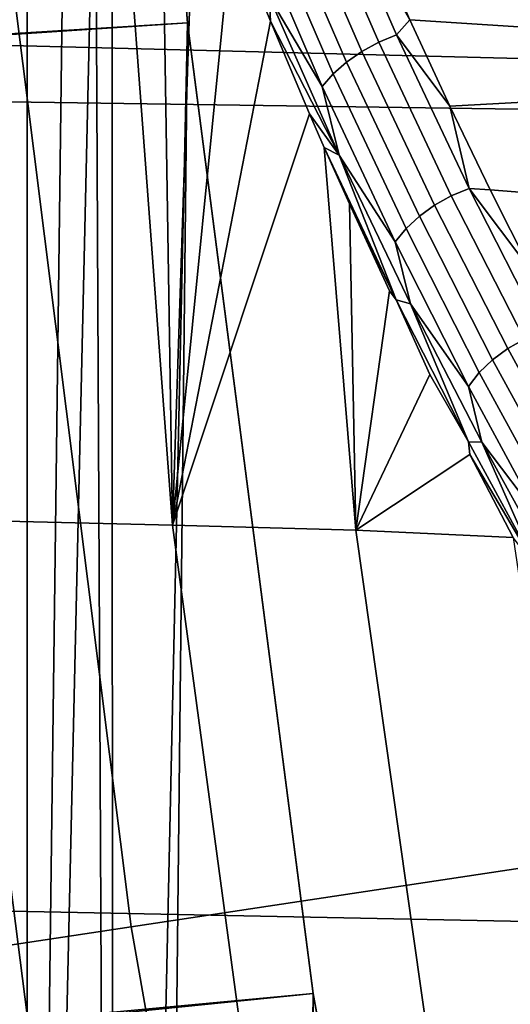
# Model space of a CAD drawing. Header units: metres. Extents: x -248 to 28, y -28 to 28.
# Tile 297 of 507: x -25.939 to -25.272, y -3.992 to -2.653. Entities that reach past the tile are written whole.
import ezdxf

# ---------------------------------------------------------------- set-up
doc = ezdxf.new("R2010")
doc.units = ezdxf.units.M
doc.layers.add('solid_10_061_053_XXX', color=7, linetype='CONTINUOUS')

msp = doc.modelspace()

# ---------------------------------------------------------------- linework, layer by layer
at = {"layer": 'solid_10_061_053_XXX'}
for points in [[(-25.847754, 0, 118), (-25.958496, 6.783886, 118), (-25.958523, -6.783794, 118), (-25.81197, -7.270962, 118)], [(-25.928814, 6.37072, 25), (-25.928814, -6.37072, 25), (-26.082338, -5.709965, 25)], [(-26.082338, 5.709965, 25), (-25.928814, 6.37072, 25), (-26.082338, -5.709965, 25)], [(-25.928814, 6.37072, 25), (-25.847794, 0, 25), (-25.847754, 0, 25), (-25.928814, -6.37072, 25)], [(26.364359, -2.677795, -9.8), (-26.466129, -1.339522, -9.8), (-26.5, 0, -9.8), (26.466131, -1.339472, -9.8)], [(-25.847754, 0, 25), (-25.813505, -1.33007, 25), (-25.928814, -6.37072, 25)], [(-25.813505, -1.33007, 118), (-25.847754, 0, 118), (-25.81197, -7.270962, 118)], [(-27.058289, -2.746946, 118.5), (-27.162636, -1.373994, 118.5), (-25.813482, -1.330576, 118.5), (-25.710758, -2.657669, 118.5)], [(-25.813482, -1.330576, 24.5), (-26.865471, -1.362581, 24.5), (-26.761873, -2.722493, 24.5), (-25.710758, -2.657663, 24.5)], [(-25.710732, -2.657897, 25), (-25.758411, -7.028092, 25), (-25.928814, -6.37072, 25), (-25.813505, -1.33007, 25)], [(-25.710732, -2.657897, 25), (-25.813505, -1.33007, 25), (-25.813482, -1.330576, 24.5), (-25.710758, -2.657663, 24.5)], [(-25.710732, -2.657897, 118), (-25.813505, -1.33007, 118), (-25.81197, -7.270962, 118)], [(-25.710758, -2.657669, 118.5), (-25.813482, -1.330576, 118.5), (-25.813505, -1.33007, 118), (-25.710732, -2.657897, 118)], [(26.194759, -4.010514, -9.8), (-26.364351, -2.677873, -9.8), (-26.466129, -1.339522, -9.8), (26.364359, -2.677795, -9.8)], [(-24.377281, -2.78768, 165.337845), (-24.355576, -1.67444, 165.424957), (-31.773489, -1.610292, 167.283264), (-31.793186, -2.681252, 167.204071)], [(-26.014814, -3.333782, 154.587143), (-26.105846, -2.007557, 154.509521), (-25.830181, -2.012084, 153.95845), (-25.731077, -3.340448, 154.03299)], [(-25.748339, -2.259812, 153.821594), (-25.731077, -3.340448, 154.03299), (-25.830181, -2.012084, 153.95845)], [(-25.748339, -2.259812, 153.821594), (-25.69994, -2.394214, 153.738068), (-25.731077, -3.340448, 154.03299)], [(-25.692301, -2.392467, 153.722031), (-25.649677, -2.526123, 153.649124), (-25.731077, -3.340448, 154.03299), (-25.69994, -2.394214, 153.738068)], [(-25.547106, -2.461821, 153.567993), (-25.450567, -2.684003, 153.393402), (-25.473377, -2.696409, 153.396255), (-25.570013, -2.473781, 153.571808)], [(-25.522877, -2.452059, 153.567932), (-25.42643, -2.674036, 153.39415), (-25.450567, -2.684003, 153.393402), (-25.547106, -2.461821, 153.567993)], [(-25.408129, -2.653281, 153.409683), (-25.42643, -2.674036, 153.39415), (-25.522877, -2.452059, 153.567932)], [(-25.461382, -2.532289, 153.506287), (-25.408129, -2.653281, 153.409683), (-25.522877, -2.452059, 153.567932)], [(-24.403038, -2.463043, 153.605179), (-24.394039, -2.718803, 153.396561), (-25.408129, -2.653281, 153.409683), (-25.461382, -2.532289, 153.506287)], [(-25.570013, -2.473781, 153.571808), (-25.473377, -2.696409, 153.396255), (-25.494171, -2.710876, 153.402634), (-25.590902, -2.487575, 153.579269)], [(-25.590902, -2.487575, 153.579269), (-25.494171, -2.710876, 153.402634), (-25.512316, -2.726967, 153.412323), (-25.609142, -2.502785, 153.590134)], [(-25.609142, -2.502785, 153.590134), (-25.512316, -2.726967, 153.412323), (-25.527264, -2.744192, 153.425049), (-25.624178, -2.518949, 153.60408)], [(-25.110611, -3.784816, 137.162735), (-25.268053, -2.52845, 137.162735), (-25.949041, -2.596593, 135.939667), (-25.787355, -3.886818, 135.939667)], [(-25.649677, -2.526123, 153.649124), (-25.597748, -2.655391, 153.554688), (-25.731077, -3.340448, 154.03299)], [(-25.599754, -2.621535, 153.555237), (-25.597748, -2.655391, 153.554688), (-25.649677, -2.526123, 153.649124)], [(-25.624178, -2.518949, 153.60408), (-25.527264, -2.744192, 153.425049), (-25.599754, -2.621535, 153.555237)], [(-25.787355, -3.886818, 135.939667), (-25.949041, -2.596593, 135.939667), (-26.571459, -2.658875, 134.685471), (-26.405895, -3.980048, 134.685471)], [(-25.599754, -2.621535, 153.555237), (-25.504244, -2.837451, 153.374283), (-25.597748, -2.655391, 153.554688)], [(-25.527264, -2.744192, 153.425049), (-25.504244, -2.837451, 153.374283), (-25.599754, -2.621535, 153.555237)], [(-26.884398, -4.114105, 118.5), (-27.058289, -2.746946, 118.5), (-25.710758, -2.657669, 118.5), (-25.539848, -3.977733, 118.5)], [(-25.710758, -2.657663, 24.5), (-26.761873, -2.722493, 24.5), (-26.589502, -4.075323, 24.5), (-25.53985, -3.977724, 24.5)], [(-25.53981, -3.978022, 118), (-25.710732, -2.657897, 118), (-25.81197, -7.270962, 118), (-25.589485, -7.953379, 118)], [(-25.53981, -3.978022, 25), (-25.571297, -7.681052, 25), (-25.758411, -7.028092, 25), (-25.710732, -2.657897, 25)], [(-25.597748, -2.655391, 153.554688), (-25.544588, -2.781295, 153.455139), (-25.731077, -3.340448, 154.03299)], [(-25.53981, -3.978022, 25), (-25.710732, -2.657897, 25), (-25.710758, -2.657663, 24.5), (-25.53985, -3.977724, 24.5)], [(-25.710758, -2.657669, 118.5), (-25.710732, -2.657897, 118), (-25.53981, -3.978022, 118), (-25.539848, -3.977733, 118.5)], [(-25.504244, -2.837451, 153.374283), (-25.544588, -2.781295, 153.455139), (-25.597748, -2.655391, 153.554688)], [(-25.408129, -2.653281, 153.409683), (-25.353754, -2.770948, 153.308121), (-25.42643, -2.674036, 153.39415)], [(-24.394039, -2.718803, 153.396561), (-25.353754, -2.770948, 153.308121), (-25.408129, -2.653281, 153.409683)], [(25.957809, -5.333074, -9.8), (-26.194746, -4.010602, -9.8), (-26.364351, -2.677873, -9.8), (26.194759, -4.010514, -9.8)], [(-25.42643, -2.674036, 153.39415), (-25.327686, -2.882775, 153.205826), (-25.351768, -2.89279, 153.204346), (-25.450567, -2.684003, 153.393402)], [(-25.353754, -2.770948, 153.308121), (-25.327686, -2.882775, 153.205826), (-25.42643, -2.674036, 153.39415)], [(-24.409779, -3.89641, 165.207535), (-24.377281, -2.78768, 165.337845), (-31.793186, -2.681252, 167.204071), (-31.822689, -3.74835, 167.085587)], [(-25.450567, -2.684003, 153.393402), (-25.351768, -2.89279, 153.204346), (-25.374517, -2.905479, 153.206284), (-25.473377, -2.696409, 153.396255)], [(-25.473377, -2.696409, 153.396255), (-25.374517, -2.905479, 153.206284), (-25.395245, -2.920458, 153.211609), (-25.494171, -2.710876, 153.402634)], [(-25.494171, -2.710876, 153.402634), (-25.395245, -2.920458, 153.211609), (-25.413322, -2.937272, 153.220123), (-25.512316, -2.726967, 153.412323)], [(-25.512316, -2.726967, 153.412323), (-25.413322, -2.937272, 153.220123), (-25.428204, -2.955411, 153.231598), (-25.527264, -2.744192, 153.425049)], [(-24.394039, -2.718803, 153.396561), (-24.38418, -2.95693, 153.168045), (-25.298895, -2.884718, 153.201965), (-25.353754, -2.770948, 153.308121)], [(-25.527264, -2.744192, 153.425049), (-25.428204, -2.955411, 153.231598), (-25.504244, -2.837451, 153.374283)], [(-25.353754, -2.770948, 153.308121), (-25.298895, -2.884718, 153.201965), (-25.327686, -2.882775, 153.205826)], [(-25.524609, -2.827099, 153.416916), (-25.481607, -3.347479, 153.462143), (-25.731077, -3.340448, 154.03299), (-25.544588, -2.781295, 153.455139)], [(-25.504244, -2.837451, 153.374283), (-25.524609, -2.827099, 153.416916), (-25.544588, -2.781295, 153.455139)], [(-25.524609, -2.827099, 153.416916), (-25.490438, -2.903691, 153.350494), (-25.481607, -3.347479, 153.462143)], [(-25.42671, -3.034382, 153.220978), (-25.490438, -2.903691, 153.350494), (-25.524609, -2.827099, 153.416916)], [(-25.504244, -2.837451, 153.374283), (-25.42671, -3.034382, 153.220978), (-25.524609, -2.827099, 153.416916)], [(-25.504244, -2.837451, 153.374283), (-25.407223, -3.039731, 153.179794), (-25.42671, -3.034382, 153.220978)], [(-25.428204, -2.955411, 153.231598), (-25.407223, -3.039731, 153.179794), (-25.504244, -2.837451, 153.374283)], [(-25.327686, -2.882775, 153.205826), (-25.228205, -3.077687, 153.003571), (-25.252272, -3.087612, 153.001434), (-25.351768, -2.89279, 153.204346)], [(-25.243721, -2.994323, 153.091476), (-25.228205, -3.077687, 153.003571), (-25.327686, -2.882775, 153.205826)], [(-25.298895, -2.884718, 153.201965), (-25.243721, -2.994323, 153.091476), (-25.327686, -2.882775, 153.205826)], [(-24.38418, -2.95693, 153.168045), (-25.243721, -2.994323, 153.091476), (-25.298895, -2.884718, 153.201965)], [(-25.490438, -2.903691, 153.350494), (-25.435812, -3.021841, 153.241302), (-25.481607, -3.347479, 153.462143)], [(-25.42671, -3.034382, 153.220978), (-25.435812, -3.021841, 153.241302), (-25.490438, -2.903691, 153.350494)], [(-25.374517, -2.905479, 153.206284), (-25.274998, -3.10044, 153.002518), (-25.295694, -3.115782, 153.006821), (-25.395245, -2.920458, 153.211609)], [(-25.351768, -2.89279, 153.204346), (-25.252272, -3.087612, 153.001434), (-25.274998, -3.10044, 153.002518), (-25.374517, -2.905479, 153.206284)], [(-25.395245, -2.920458, 153.211609), (-25.295694, -3.115782, 153.006821), (-25.313732, -3.133173, 153.014191), (-25.413322, -2.937272, 153.220123)], [(-25.413322, -2.937272, 153.220123), (-25.313732, -3.133173, 153.014191), (-25.328569, -3.152085, 153.024399), (-25.428204, -2.955411, 153.231598)], [(-25.428204, -2.955411, 153.231598), (-25.328569, -3.152085, 153.024399), (-25.407223, -3.039731, 153.179794)], [(-25.42671, -3.034382, 153.220978), (-25.380989, -3.135603, 153.127716), (-25.481607, -3.347479, 153.462143), (-25.435812, -3.021841, 153.241302)], [(-25.42671, -3.034382, 153.220978), (-25.328579, -3.227175, 153.011795), (-25.380989, -3.135603, 153.127716)], [(-25.407223, -3.039731, 153.179794), (-25.328579, -3.227175, 153.011795), (-25.42671, -3.034382, 153.220978)], [(-25.407223, -3.039731, 153.179794), (-25.310156, -3.227901, 152.972412), (-25.328579, -3.227175, 153.011795)], [(-25.328569, -3.152085, 153.024399), (-25.310156, -3.227901, 152.972412), (-25.407223, -3.039731, 153.179794)], [(-25.252272, -3.087612, 153.001434), (-25.153631, -3.267866, 152.785263), (-25.176374, -3.280707, 152.785583), (-25.274998, -3.10044, 153.002518)], [(-25.274998, -3.10044, 153.002518), (-25.176374, -3.280707, 152.785583), (-25.197075, -3.296282, 152.788925), (-25.295694, -3.115782, 153.006821)], [(-25.295694, -3.115782, 153.006821), (-25.197075, -3.296282, 152.788925), (-25.215105, -3.314116, 152.795166), (-25.313732, -3.133173, 153.014191)], [(-25.313732, -3.133173, 153.014191), (-25.215105, -3.314116, 152.795166), (-25.229919, -3.333671, 152.804123), (-25.328569, -3.152085, 153.024399)], [(-25.328579, -3.227175, 153.011795), (-25.326445, -3.244436, 153.010284), (-25.481607, -3.347479, 153.462143), (-25.380989, -3.135603, 153.127716)], [(-25.328569, -3.152085, 153.024399), (-25.229919, -3.333671, 152.804123), (-25.310156, -3.227901, 152.972412)], [(-25.328579, -3.227175, 153.011795), (-25.231699, -3.404999, 152.789993), (-25.326445, -3.244436, 153.010284)], [(-25.310156, -3.227901, 152.972412), (-25.231699, -3.404999, 152.789993), (-25.328579, -3.227175, 153.011795)], [(-25.310156, -3.227901, 152.972412), (-25.214468, -3.401428, 152.752777), (-25.231699, -3.404999, 152.789993)], [(-25.229919, -3.333671, 152.804123), (-25.214468, -3.401428, 152.752777), (-25.310156, -3.227901, 152.972412)], [(-25.326445, -3.244436, 153.010284), (-25.267525, -3.357537, 152.877914), (-25.481607, -3.347479, 153.462143)], [(-25.231699, -3.404999, 152.789993), (-25.267525, -3.357537, 152.877914), (-25.326445, -3.244436, 153.010284)], [(-25.846601, -4.651802, 154.644852), (-26.173929, -4.643702, 155.188965), (-26.33165, -3.327496, 155.122559), (-26.014814, -3.333782, 154.587143)], [(-25.552856, -4.660509, 154.080978), (-25.846601, -4.651802, 154.644852), (-26.014814, -3.333782, 154.587143), (-25.731077, -3.340448, 154.03299)], [(-25.29402, -4.669825, 153.499374), (-25.552856, -4.660509, 154.080978), (-25.731077, -3.340448, 154.03299), (-25.481607, -3.347479, 153.462143)], [(-25.071297, -4.67975, 152.902145), (-25.29402, -4.669825, 153.499374), (-25.481607, -3.347479, 153.462143), (-25.267525, -3.357537, 152.877914)], [(-24.452974, -4.998892, 165.034363), (-24.409779, -3.89641, 165.207535), (-31.822689, -3.74835, 167.085587), (-31.86191, -4.810097, 166.928162)], [(-24.890739, -5.031772, 137.162735), (-25.110611, -3.784816, 137.162735), (-25.787355, -3.886818, 135.939667), (-25.561558, -5.16738, 135.939667)], [(-25.561558, -5.16738, 135.939667), (-25.787355, -3.886818, 135.939667), (-26.405895, -3.980048, 134.685471), (-26.174681, -5.291326, 134.685471)], [(-26.641464, -5.470762, 118.5), (-26.884398, -4.114105, 118.5), (-25.539848, -3.977733, 118.5), (-25.301212, -5.287242, 118.5)], [(-25.53985, -3.977724, 24.5), (-26.589502, -4.075323, 24.5), (-26.348804, -5.41759, 24.5), (-25.301214, -5.287237, 24.5)], [(-25.30131, -5.286795, 118), (-25.53981, -3.978022, 118), (-25.589485, -7.953379, 118), (-25.418661, -8.439425, 118)], [(-25.30131, -5.286795, 25), (-25.367529, -8.329375, 25), (-25.571297, -7.681052, 25), (-25.53981, -3.978022, 25)], [(-25.30131, -5.286795, 25), (-25.53981, -3.978022, 25), (-25.53985, -3.977724, 24.5), (-25.301214, -5.287237, 24.5)], [(-25.301212, -5.287242, 118.5), (-25.539848, -3.977733, 118.5), (-25.53981, -3.978022, 118), (-25.30131, -5.286795, 118)]]:
    msp.add_3dface(points, dxfattribs=at)

doc.saveas('drawing.dxf')
